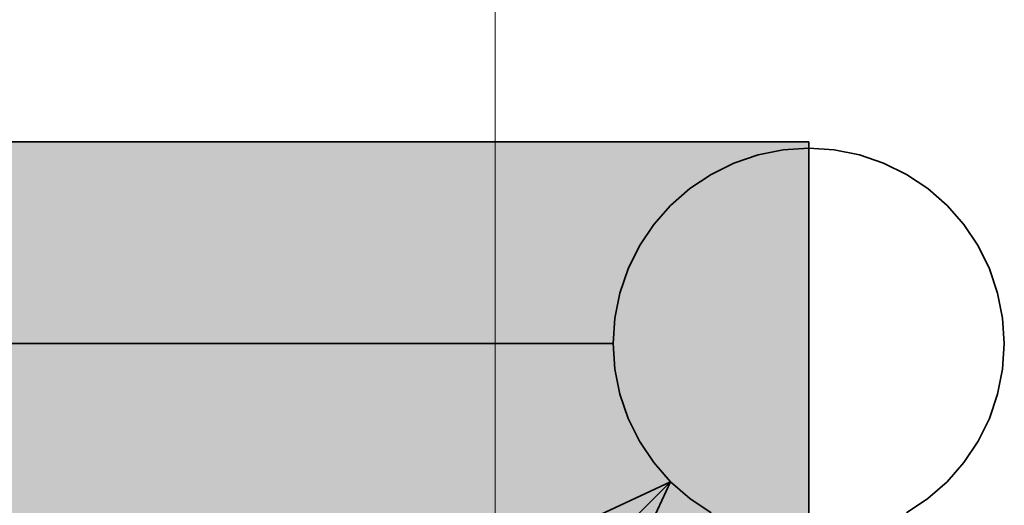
# Model space of a CAD drawing. Extents: x -223 to 557, y -138 to 606.
# Tile 332 of 347: x 306.06 to 309.08, y 301.6 to 303.09. Entities that reach past the tile are written whole.
import ezdxf
from ezdxf.lldxf.tags import DXFTag

# ---------------------------------------------------------------- set-up
doc = ezdxf.new("R2010")
doc.units = 0
doc.layers.get('0').update_dxf_attribs({"lineweight": 35})
doc.layers.add('0-Shading', color=7, linetype='Continuous', lineweight=35)
doc.layers.add('5_EG-HLSE', color=7, linetype='Continuous', lineweight=25)
doc.layers.add('H_Vorlauf', color=1, linetype='Continuous', lineweight=35, true_color=0xff0000)
tags = doc.linetypes.add('ALL_S14', pattern=[0.002, 0.001, -0.001]).pattern_tags.tags
tags[6:7] = [DXFTag(74, 4), DXFTag(75, 0), DXFTag(340, '0'), DXFTag(46, 1.0), DXFTag(50, 0.0), DXFTag(44, 0.0), DXFTag(45, 0.0)]
tags[4:5] = [DXFTag(74, 4), DXFTag(75, 0), DXFTag(340, '0'), DXFTag(46, 1.0), DXFTag(50, 0.0), DXFTag(44, 0.0), DXFTag(45, 0.0)]

# ---------------------------------------------------------------- blocks, each defined once
blk = doc.blocks.new('Shading-A07ALDTD1N', base_point=(303.9178, 301.6116))
at = {"layer": '0-Shading', "color": 14, "true_color": 0xa00000}
for points in [[(304.2975, 302.6355), (308.4788, 302.6355), (304.2975, 302.7185)], [(308.4788, 302.6355), (304.2975, 302.7185), (308.4788, 302.7185)]]:
    blk.add_solid(points, dxfattribs=at)
at = {"layer": '0-Shading', "color": 12, "true_color": 0xd90000}
for points in [[(304.2975, 302.4085), (308.4788, 302.4085), (304.2975, 302.6355)], [(308.4788, 302.4085), (304.2975, 302.6355), (308.4788, 302.6355)], [(304.2975, 301.5616), (308.4788, 301.5616), (304.2975, 301.7885)], [(308.4788, 301.5616), (304.2975, 301.7885), (308.4788, 301.7885)]]:
    blk.add_solid(points, dxfattribs=at)
at = {"layer": '0-Shading', "color": 1, "true_color": 0xfa0000}
for points in [[(304.2975, 302.0985), (308.4788, 302.0985), (304.2975, 302.4085)], [(308.4788, 302.0985), (304.2975, 302.4085), (308.4788, 302.4085)], [(304.2975, 301.7885), (308.4788, 301.7885), (304.2975, 302.0985)], [(308.4788, 301.7885), (304.2975, 302.0985), (308.4788, 302.0985)]]:
    blk.add_solid(points, dxfattribs=at)
blk = doc.blocks.new('Referenz-A07ALDUO1N', base_point=(-167.6747, -99.33))
at = {"layer": '5_EG-HLSE', "color": 0, "linetype": 'ALL_S14', "lineweight": 13, "ltscale": 0.13}
blk.add_line((307.5163, 301.3056), (307.5122, 341.3056), dxfattribs=at)
blk = doc.blocks.new('Steigleitung Heizung-A07ALDZE1N', base_point=(299.9948, 293.6145))
at = {"color": 0, "lineweight": -2}
for p, q in [((308.4005, 302.6934), (308.3235, 302.6781)), ((308.4788, 302.6985), (308.4005, 302.6934)), ((308.5571, 302.6934), (308.4788, 302.6985)), ((308.6341, 302.6781), (308.5571, 302.6934)), ((308.2492, 302.6529), (308.1788, 302.6182)), ((308.3235, 302.6781), (308.2492, 302.6529)), ((308.7084, 302.6529), (308.6341, 302.6781)), ((308.7788, 302.6182), (308.7084, 302.6529)), ((308.1788, 302.6182), (308.1136, 302.5746)), ((308.8441, 302.5746), (308.7788, 302.6182)), ((308.1136, 302.5746), (308.0546, 302.5228)), ((308.9031, 302.5228), (308.8441, 302.5746)), ((308.0546, 302.5228), (308.0028, 302.4638)), ((308.9548, 302.4638), (308.9031, 302.5228)), ((308.0028, 302.4638), (307.9592, 302.3985)), ((308.9984, 302.3985), (308.9548, 302.4638)), ((307.9592, 302.3985), (307.9245, 302.3282)), ((309.0332, 302.3282), (308.9984, 302.3985)), ((307.9245, 302.3282), (307.8993, 302.2538)), ((309.0584, 302.2538), (309.0332, 302.3282)), ((307.8993, 302.2538), (307.884, 302.1769)), ((309.0737, 302.1769), (309.0584, 302.2538)), ((307.884, 302.1769), (307.8788, 302.0985)), ((309.0788, 302.0985), (309.0737, 302.1769)), ((307.8788, 302.0985), (307.884, 302.0202)), ((309.0737, 302.0202), (309.0788, 302.0985)), ((307.884, 302.0202), (307.8993, 301.9433)), ((309.0584, 301.9433), (309.0737, 302.0202)), ((307.8993, 301.9433), (307.9245, 301.8689)), ((309.0332, 301.8689), (309.0584, 301.9433)), ((307.9245, 301.8689), (307.9592, 301.7985)), ((308.9984, 301.7985), (309.0332, 301.8689)), ((307.9592, 301.7985), (308.0028, 301.7333)), ((308.9548, 301.7333), (308.9984, 301.7985)), ((308.0028, 301.7333), (308.0546, 301.6743)), ((308.9031, 301.6743), (308.9548, 301.7333)), ((308.0546, 301.6743), (299.9948, 293.6145)), ((305.3357, 300.4065), (308.0546, 301.6743)), ((306.7868, 298.9554), (308.0546, 301.6743)), ((308.0546, 301.6743), (308.1136, 301.6225)), ((308.8441, 301.6225), (308.9031, 301.6743)), ((308.1136, 301.6225), (308.1788, 301.5789)), ((308.7788, 301.5789), (308.8441, 301.6225))]:
    blk.add_line(p, q, dxfattribs=at)
blk.add_solid([(307.4634, 300.4065), (305.3357, 300.4065), (308.0546, 301.6743)], dxfattribs=at)
blk = doc.blocks.new('Rohr - 1703-A07ALE0A1N', base_point=(303.3675, 302.0985))
at = {"color": 0, "linetype": 'ByBlock', "lineweight": -2, "ltscale": 0.35}
blk.add_line((307.8788, 302.0985), (303.3675, 302.0985), dxfattribs=at)
blk = doc.blocks.new('Geometrie-A07ALE0O1N', base_point=(218.238, 301.4785))
at = {"layer": 'H_Vorlauf', "lineweight": -2}
for p, q in [((308.4788, 302.7185), (304.2975, 302.7185)), ((308.4788, 302.3554), (308.4788, 302.7185)), ((308.4788, 301.8417), (308.4788, 302.3554)), ((308.4788, 301.4785), (308.4788, 301.8417))]:
    blk.add_line(p, q, dxfattribs=at)

msp = doc.modelspace()

# ---------------------------------------------------------------- block references
at = {"color": 251, "lineweight": 25, "ltscale": 0.25, "true_color": 0x585858}
msp.add_blockref('Referenz-A07ALDUO1N', (-167.6747, -99.33), dxfattribs=at)
at = {"linetype": 'Continuous', "ltscale": 0.35}
msp.add_blockref('Geometrie-A07ALE0O1N', (218.238, 301.4785), dxfattribs=at)
msp.add_blockref('Shading-A07ALDTD1N', (303.9178, 301.6116))
at = {"layer": 'H_Vorlauf', "ltscale": 0.35}
for name, p in [('Rohr - 1703-A07ALE0A1N', (303.3675, 302.0985)), ('Steigleitung Heizung-A07ALDZE1N', (299.9948, 293.6145))]:
    msp.add_blockref(name, p, dxfattribs=at)

doc.saveas('drawing.dxf')
